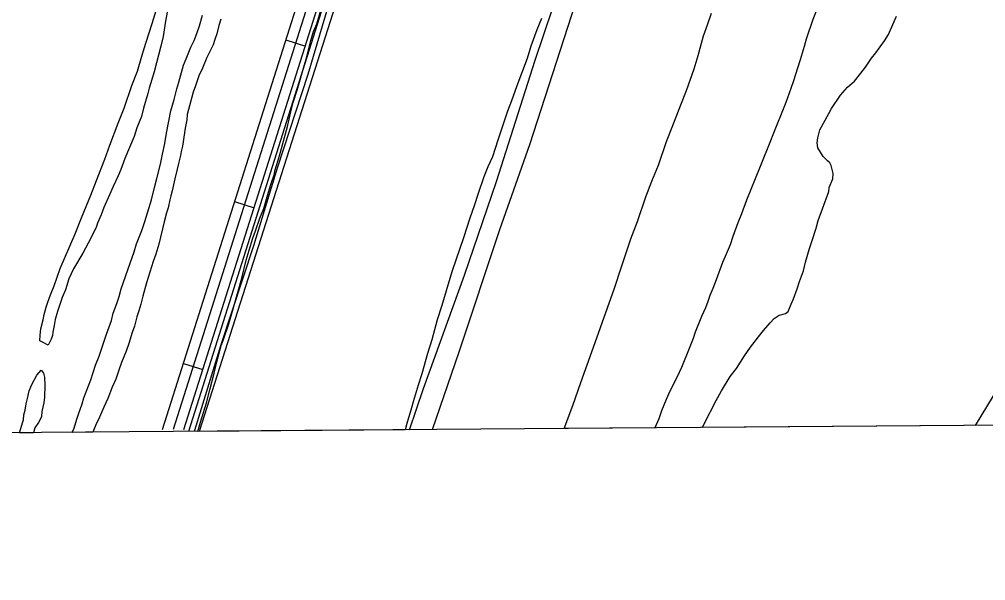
# Model space of a CAD drawing. Extents: x 3535183 to 3573198, y 534952 to 560562.
# Drawn here: x 3568179 to 3569603, y 540353 to 541180 of the extents above; entities that cross this region are included whole.
import ezdxf

# ---------------------------------------------------------------- set-up
doc = ezdxf.new("R2010")
doc.units = 0
for name, color, linetype in [('V-DTCH-CNTR', 7, 'Continuous'), ('V-GRID-FRAM', 7, 'Continuous'), ('V-ROAD-CNTR', 7, 'Continuous'), ('V-SITE-VEGE', 7, 'Continuous'), ('V-TOPO-SHOR', 7, 'Continuous'), ('V-UTIL-LINE', 7, 'Continuous')]:
    doc.layers.add(name, color=color, linetype=linetype)

msp = doc.modelspace()

# ---------------------------------------------------------------- linework, layer by layer
at = {"layer": 'V-DTCH-CNTR'}
msp.add_lwpolyline([(3568753.9, 540574.9), (3568774.7, 540635.9), (3568834.8, 540802.6), (3568882.4, 540940.7), (3568939.1, 541119.6), (3568991.2, 541274.1), (3569013.7, 541344.5), (3569063.2, 541498.2), (3569117.1, 541650.1), (3569147.6, 541736.1), (3569196.2, 541890.7), (3569230.4, 541998.4), (3569275.4, 542136.5), (3569290.7, 542188.6), (3569300.6, 542221.6)], dxfattribs=at)
at = {"layer": 'V-GRID-FRAM'}
msp.add_lwpolyline([(3539245.8, 558535.3), (3570887.5, 558774.6), (3571033, 540592.1), (3539375.4, 540352.7), (3539245.8, 558535.3)], dxfattribs=at)
at = {"layer": 'V-ROAD-CNTR'}
for p, q in [((3568571.8, 541149.4), (3568600.4, 541140.3)), ((3568496.1, 540911.1), (3568524.7, 540902)), ((3568420.5, 540672.8), (3568449.1, 540663.7))]:
    msp.add_line(p, q, dxfattribs=at)
for points in [[(3568389.6, 540575.4), (3568599.2, 541235.8), (3568850.8, 542044.9), (3568889.5, 542160.7), (3568909.8, 542232.1), (3568929.6, 542351.7), (3568957, 542464.1), (3569015.7, 542695.7), (3569041.4, 542833)], [(3569056.1, 542830.3), (3569030.3, 542692.5), (3568971.6, 542460.4), (3568944.3, 542348.7), (3568924.4, 542228.8), (3568903.8, 542156.2), (3568865.1, 542040.3), (3568613.5, 541231.3), (3568405.3, 540575.5)], [(3568421.1, 540575.6), (3568627.8, 541226.8), (3568879.4, 542035.7), (3568918.2, 542151.8), (3568939.1, 542225.5), (3568959, 542345.7), (3568986.1, 542456.8), (3569045, 542689.3), (3569070.9, 542827.5)]]:
    msp.add_lwpolyline(points, dxfattribs=at)
at = {"layer": 'V-SITE-VEGE'}
for p, q in [((3568617.1, 541173), (3568625.1, 541199.3)), ((3569357.5, 541201.4), (3569348.4, 541179.5)), ((3568444.5, 541170.2), (3568448.6, 541185.6)), ((3569193.1, 541171.7), (3569199.4, 541188.7)), ((3569462.9, 541164), (3569472, 541184.3)), ((3568440.5, 541158.7), (3568444.5, 541170.2)), ((3568472.6, 541170.4), (3568469.7, 541158.3)), ((3568475.5, 541179.7), (3568472.6, 541170.4)), ((3568612.5, 541161.5), (3568617.1, 541173)), ((3568948.4, 541181), (3568941.5, 541164.1)), ((3569187.4, 541155.3), (3569193.1, 541171.7)), ((3569348.4, 541179.5), (3569338.7, 541150.5)), ((3568436.5, 541148.3), (3568440.5, 541158.7)), ((3568469.7, 541158.3), (3568466.8, 541150.1)), ((3568608.5, 541148.3), (3568612.5, 541161.5)), ((3568941.5, 541164.1), (3568932.9, 541140)), ((3569179.3, 541126.2), (3569187.4, 541155.3)), ((3569454.4, 541148.1), (3569460, 541157.4)), ((3569460, 541157.4), (3569462.9, 541164)), ((3568431.4, 541138.4), (3568436.5, 541148.3)), ((3568464.5, 541141.9), (3568454.9, 541123.3)), ((3568466.8, 541150.1), (3568464.5, 541141.9)), ((3568601.5, 541120.9), (3568608.5, 541148.3)), ((3569338.7, 541150.5), (3569335.8, 541139.5)), ((3569441.5, 541130.2), (3569454.4, 541148.1)), ((3568424.6, 541121.5), (3568431.4, 541138.4)), ((3568932.9, 541140), (3568927.2, 541121.9)), ((3569173.5, 541106.5), (3569179.3, 541126.2)), ((3569335.8, 541139.5), (3569330, 541119.8)), ((3569435.3, 541122.5), (3569441.5, 541130.2)), ((3568413.7, 541086.9), (3568420.6, 541112.2)), ((3568420.6, 541112.2), (3568424.6, 541121.5)), ((3568454.9, 541123.3), (3568448.6, 541107.9)), ((3568597.5, 541107.7), (3568601.5, 541120.9)), ((3568927.2, 541121.9), (3568912.3, 541081.9)), ((3569330, 541119.8), (3569326, 541107.7)), ((3569426.4, 541109.4), (3569435.3, 541122.5)), ((3568448.6, 541107.9), (3568443.5, 541096.4)), ((3568591.7, 541086.9), (3568597.5, 541107.7)), ((3569162.1, 541074.7), (3569173.5, 541106.5)), ((3569326, 541107.7), (3569320.2, 541089.1)), ((3569410.1, 541088.7), (3569419.6, 541100.2)), ((3569419.6, 541100.2), (3569426.4, 541109.4)), ((3568410.8, 541077.1), (3568413.7, 541086.9)), ((3568443.5, 541096.4), (3568438.4, 541081.6)), ((3568588.3, 541075.4), (3568591.7, 541086.9)), ((3569320.2, 541089.1), (3569316.2, 541077.6)), ((3569399.5, 541079.5), (3569410.1, 541088.7)), ((3568406.7, 541061.7), (3568410.8, 541077.1)), ((3568435, 541072.3), (3568426.3, 541039.4)), ((3568438.4, 541081.6), (3568435, 541072.3)), ((3568582.5, 541057.3), (3568588.3, 541075.4)), ((3568912.3, 541081.9), (3568904.3, 541059.4)), ((3569154.1, 541053.9), (3569162.1, 541074.7)), ((3569316.2, 541077.6), (3569308.8, 541057.3)), ((3569389.5, 541068.1), (3569399.5, 541079.5)), ((3568402.1, 541044.7), (3568406.7, 541061.7)), ((3568579, 541043.6), (3568582.5, 541057.3)), ((3568904.3, 541059.4), (3568898.6, 541044.1)), ((3569308.8, 541057.3), (3569303.1, 541042.5)), ((3569376, 541048.4), (3569389.5, 541068.1)), ((3568395.6, 541011.7), (3568402.1, 541044.7)), ((3568573.8, 541021.6), (3568579, 541043.6)), ((3568898.6, 541044.1), (3568884.3, 541001.8)), ((3569141, 541021), (3569154.1, 541053.9)), ((3569303.1, 541042.5), (3569294.5, 541021.7)), ((3569359, 541016.7), (3569372, 541040.8)), ((3569372, 541040.8), (3569376, 541048.4)), ((3568425.6, 541031.7), (3568423.2, 541019.1)), ((3568426.3, 541039.4), (3568425.6, 541031.7)), ((3568423.2, 541019.1), (3568420.2, 540999.3)), ((3568563.9, 540983.7), (3568573.8, 541021.6)), ((3569133, 540999.6), (3569141, 541021)), ((3569294.5, 541021.7), (3569281.4, 540988.3)), ((3569356.1, 541005.2), (3569359, 541016.7)), ((3568393.2, 540996.9), (3568395.6, 541011.7)), ((3568420.2, 540999.3), (3568419, 540992.7)), ((3568884.3, 541001.8), (3568876.3, 540977.2)), ((3569121, 540964.6), (3569133, 540999.6)), ((3569354.9, 540997.5), (3569356.1, 541005.2)), ((3568389.7, 540981), (3568393.2, 540996.9)), ((3568417.3, 540985), (3568416.1, 540979)), ((3568419, 540992.7), (3568417.3, 540985)), ((3568560.4, 540972.2), (3568563.9, 540983.7)), ((3569281.4, 540988.3), (3569275.7, 540975.1)), ((3569355.9, 540990.3), (3569354.9, 540997.5)), ((3569364, 540977.6), (3569355.9, 540990.3)), ((3568386.7, 540966.1), (3568389.7, 540981)), ((3568416.1, 540979), (3568413.2, 540967.4)), ((3568555.3, 540956.3), (3568560.4, 540972.2)), ((3568876.3, 540977.2), (3568869.5, 540962.4)), ((3569275.7, 540975.1), (3569270, 540960.3)), ((3569370, 540971.4), (3569364, 540977.6)), ((3569373.8, 540968.1), (3569370, 540971.4)), ((3568381.5, 540945.3), (3568386.7, 540966.1)), ((3568411.4, 540958.7), (3568407.9, 540944.9)), ((3568413.2, 540967.4), (3568411.4, 540958.7)), ((3568554.7, 540951.9), (3568555.3, 540956.3)), ((3568869.5, 540962.4), (3568863.7, 540947.6)), ((3569111.3, 540941), (3569121, 540964.6)), ((3569270, 540960.3), (3569264.4, 540947.2)), ((3569375.4, 540964.2), (3569373.8, 540968.1)), ((3569378.6, 540952.6), (3569375.4, 540964.2)), ((3568378, 540932.1), (3568381.5, 540945.3)), ((3568407.9, 540944.9), (3568403.8, 540926.8)), ((3568548.9, 540934.9), (3568554.7, 540951.9)), ((3568863.7, 540947.6), (3568855.2, 540922.9)), ((3569102.2, 540918), (3569111.3, 540941)), ((3569264.4, 540947.2), (3569256.4, 540926.4)), ((3569372.8, 540931.7), (3569377.9, 540944.9)), ((3569377.9, 540944.9), (3569378.6, 540952.6)), ((3568373.4, 540913.5), (3568378, 540932.1)), ((3568403.8, 540926.8), (3568402.1, 540919.7)), ((3568544.9, 540921.8), (3568548.9, 540934.9)), ((3569372.2, 540926.2), (3569372.8, 540931.7)), ((3568369.4, 540900.9), (3568373.4, 540913.5)), ((3568400.4, 540913.7), (3568398, 540902.1)), ((3568402.1, 540919.7), (3568400.4, 540913.7)), ((3568539.1, 540900.9), (3568544.9, 540921.8)), ((3568855.2, 540922.9), (3568849.4, 540904.9)), ((3569090.1, 540881.8), (3569102.2, 540918)), ((3569250.7, 540913.2), (3569243.3, 540893)), ((3569256.4, 540926.4), (3569250.7, 540913.2)), ((3569363, 540900.5), (3569372.2, 540926.2)), ((3568363.6, 540881.7), (3568369.4, 540900.9)), ((3568398, 540902.1), (3568395.7, 540894.4)), ((3568533.4, 540886.7), (3568539.1, 540900.9)), ((3568849.4, 540904.9), (3568843.1, 540886.8)), ((3569356.7, 540883.5), (3569363, 540900.5)), ((3568395.7, 540894.4), (3568392.2, 540881.3)), ((3568526.6, 540868.1), (3568533.4, 540886.7)), ((3568843.1, 540886.8), (3568833.4, 540857.7)), ((3569243.3, 540893), (3569238.1, 540879.8)), ((3568359, 540868.5), (3568363.6, 540881.7)), ((3568392.2, 540881.3), (3568384.1, 540848.4)), ((3569080.4, 540856.1), (3569090.1, 540881.8)), ((3569238.1, 540879.8), (3569230.7, 540859.5)), ((3569347.5, 540853.9), (3569353.3, 540872)), ((3569353.3, 540872), (3569356.7, 540883.5)), ((3568351.6, 540848.8), (3568359, 540868.5)), ((3568517.4, 540839.5), (3568523.1, 540857.1)), ((3568523.1, 540857.1), (3568526.6, 540868.1)), ((3568833.4, 540857.7), (3568816.8, 540808.9)), ((3569066.6, 540815), (3569080.4, 540856.1)), ((3569230.7, 540859.5), (3569226.7, 540847.5)), ((3568348.1, 540837.3), (3568351.6, 540848.8)), ((3568384.1, 540848.4), (3568380, 540833.5)), ((3569226.7, 540847.5), (3569219.3, 540830)), ((3569337.7, 540822.1), (3569343.5, 540841.8)), ((3569343.5, 540841.8), (3569347.5, 540853.9)), ((3568341.8, 540820.3), (3568348.1, 540837.3)), ((3568380, 540833.5), (3568376, 540823.1)), ((3568513.3, 540824.7), (3568517.4, 540839.5)), ((3569219.3, 540830), (3569215.3, 540821.2)), ((3568328.7, 540782.5), (3568341.8, 540820.3)), ((3568376, 540823.1), (3568366.2, 540791.3)), ((3568506.9, 540798.4), (3568513.3, 540824.7)), ((3569056.3, 540783.7), (3569066.6, 540815)), ((3569215.3, 540821.2), (3569206.2, 540796)), ((3569334.8, 540808.9), (3569337.7, 540822.1)), ((3568501.2, 540779.2), (3568506.9, 540798.4)), ((3568816.8, 540808.9), (3568810.4, 540788.1)), ((3569329.1, 540793.6), (3569334.8, 540808.9)), ((3568366.2, 540791.3), (3568360.5, 540771.6)), ((3568810.4, 540788.1), (3568801.8, 540757.9)), ((3569206.2, 540796), (3569201.1, 540782.9)), ((3569325.6, 540782.6), (3569329.1, 540793.6)), ((3568322.3, 540761.1), (3568325.8, 540771.5)), ((3568325.8, 540771.5), (3568328.7, 540782.5)), ((3568360.5, 540771.6), (3568357.6, 540760.1)), ((3568493.1, 540749.6), (3568501.2, 540779.2)), ((3569025.4, 540696.6), (3569056.3, 540783.7)), ((3569196.5, 540773), (3569193.6, 540763.7)), ((3569201.1, 540782.9), (3569196.5, 540773)), ((3569319.9, 540767.8), (3569325.6, 540782.6)), ((3568317.2, 540746.8), (3568322.3, 540761.1)), ((3568357.6, 540760.1), (3568354.7, 540750.2)), ((3568801.8, 540757.9), (3568794.9, 540737.1)), ((3569193.6, 540763.7), (3569190.2, 540754.4)), ((3569312, 540749.2), (3569316.5, 540760.1)), ((3569316.5, 540760.1), (3569319.9, 540767.8)), ((3568314.3, 540735.9), (3568317.2, 540746.8)), ((3568351.8, 540741.4), (3568348.3, 540727.7)), ((3568354.7, 540750.2), (3568351.8, 540741.4)), ((3568487.3, 540730.9), (3568493.1, 540749.6)), ((3569184.5, 540741.8), (3569174.9, 540718.8)), ((3569190.2, 540754.4), (3569184.5, 540741.8)), ((3569291.5, 540739), (3569299.2, 540743.9)), ((3569299.2, 540743.9), (3569304.8, 540745.4)), ((3569304.8, 540745.4), (3569308.1, 540746.5)), ((3569308.1, 540746.5), (3569312, 540749.2)), ((3568306.9, 540715.6), (3568314.3, 540735.9)), ((3568348.3, 540727.7), (3568344.9, 540718.4)), ((3568479.3, 540706.3), (3568487.3, 540730.9)), ((3568794.9, 540737.1), (3568786.8, 540707.5)), ((3569275.8, 540721.1), (3569285.9, 540732.5)), ((3569285.9, 540732.5), (3569291.5, 540739)), ((3568302.8, 540702.4), (3568306.9, 540715.6)), ((3568344.9, 540718.4), (3568340.3, 540701.9)), ((3569174.9, 540718.8), (3569172, 540709.5)), ((3569268.5, 540711.8), (3569275.8, 540721.1)), ((3568296.5, 540683.2), (3568302.8, 540702.4)), ((3568340.3, 540701.9), (3568336.3, 540691)), ((3568470, 540675), (3568476.4, 540699.1)), ((3568476.4, 540699.1), (3568479.3, 540706.3)), ((3568786.8, 540707.5), (3568780.4, 540687.2)), ((3569172, 540709.5), (3569166.3, 540694.7)), ((3569256.8, 540696.5), (3569268.5, 540711.8)), ((3568336.3, 540691), (3568329.4, 540674)), ((3568780.4, 540687.2), (3568772.3, 540657.6)), ((3569006.6, 540644.5), (3569025.4, 540696.6)), ((3569166.3, 540694.7), (3569154.9, 540666.7)), ((3569247.8, 540684), (3569256.8, 540696.5)), ((3568290.8, 540670.1), (3568296.5, 540683.2)), ((3568329.4, 540674), (3568325.4, 540663)), ((3568466, 540658.5), (3568470, 540675)), ((3569236, 540665.4), (3569247.8, 540684)), ((3568204.2, 540655.3), (3568210.9, 540662.9)), ((3568210.9, 540662.9), (3568214.1, 540658.4)), ((3568214.1, 540658.4), (3568215.7, 540652.4)), ((3568283.9, 540648.7), (3568290.8, 540670.1)), ((3568325.4, 540663), (3568320.8, 540649.3)), ((3568459.6, 540633.8), (3568466, 540658.5)), ((3568772.3, 540657.6), (3568766.6, 540640.6)), ((3569154.9, 540666.7), (3569148.7, 540653.1)), ((3569226.5, 540653.4), (3569236, 540665.4)), ((3568196.9, 540641.6), (3568204.2, 540655.3)), ((3568215.7, 540652.4), (3568216.1, 540640.3)), ((3568273.7, 540621.9), (3568283.9, 540648.7)), ((3568320.8, 540649.3), (3568315.7, 540637.8)), ((3568994.5, 540610.6), (3569006.6, 540644.5)), ((3569148.7, 540653.1), (3569137.9, 540631.7)), ((3569214.1, 540632.1), (3569226.5, 540653.4)), ((3568190.5, 540620.8), (3568192.9, 540632.3)), ((3568192.9, 540632.3), (3568196.9, 540641.6)), ((3568216.1, 540640.3), (3568215.9, 540623.2)), ((3568315.7, 540637.8), (3568308.9, 540620.8)), ((3568454.4, 540614.6), (3568459.6, 540633.8)), ((3568766.6, 540640.6), (3568759.1, 540615.9)), ((3569137.9, 540631.7), (3569132.3, 540619.7)), ((3569206.2, 540617.9), (3569214.1, 540632.1)), ((3568188.8, 540613.1), (3568190.5, 540620.8)), ((3568214.7, 540614.9), (3568211.7, 540601.8)), ((3568215.9, 540623.2), (3568214.7, 540614.9)), ((3568271.4, 540613.1), (3568273.7, 540621.9)), ((3568308.9, 540620.8), (3568303.2, 540608.3)), ((3568445.7, 540586.1), (3568454.4, 540614.6)), ((3568759.1, 540615.9), (3568756.8, 540607.1)), ((3569132.3, 540619.7), (3569125.4, 540602.7)), ((3569188.1, 540582.9), (3569206.2, 540617.9)), ((3568185.3, 540597.2), (3568187, 540603.7)), ((3568187, 540603.7), (3568188.8, 540613.1)), ((3568211.7, 540601.8), (3568211.1, 540594.6)), ((3568263.4, 540590.6), (3568266.2, 540599.4)), ((3568266.2, 540599.4), (3568271.4, 540613.1)), ((3568303.2, 540608.3), (3568295.3, 540590.2)), ((3568756.8, 540607.1), (3568749.9, 540584.1)), ((3568982.1, 540576.6), (3568994.5, 540610.6)), ((3569125.4, 540602.7), (3569121.4, 540591.2)), ((3568179.4, 540571.9), (3568183.4, 540585.1)), ((3568183.4, 540585.1), (3568184.6, 540589.5)), ((3568184.6, 540589.5), (3568185.3, 540597.2)), ((3568207.1, 540585.9), (3568201.5, 540577.7)), ((3568208.8, 540589.1), (3568207.1, 540585.9)), ((3568211.1, 540594.6), (3568208.8, 540589.1)), ((3568259.3, 540577.5), (3568263.4, 540590.6)), ((3568292.5, 540584.7), (3568287.1, 540571.4)), ((3568295.3, 540590.2), (3568292.5, 540584.7)), ((3568441.8, 540572.5), (3568445.7, 540586.1)), ((3569121.4, 540591.2), (3569115.7, 540577.6)), ((3568179.1, 540570.5), (3568179.4, 540571.9)), ((3568199.7, 540570.7), (3568179.1, 540570.5)), ((3568199.8, 540572.2), (3568199.7, 540570.7)), ((3568201.5, 540577.7), (3568199.8, 540572.2)), ((3568256.6, 540571.1), (3568259.3, 540577.5)), ((3568287.1, 540571.4), (3568256.6, 540571.1)), ((3568747.5, 540574.8), (3568441.8, 540572.5)), ((3568749.9, 540584.1), (3568747.5, 540574.8)), ((3569115.7, 540577.6), (3568982.1, 540576.6)), ((3569917.3, 540583.7), (3569186, 540578.2)), ((3569186, 540578.2), (3569188.1, 540582.9))]:
    msp.add_line(p, q, dxfattribs=at)
msp.add_lwpolyline([(3568401, 541214.4), (3568393.9, 541177), (3568390.8, 541154.5), (3568387.3, 541140.2), (3568377.4, 541102.4), (3568370, 541078.2), (3568368.2, 541070.6), (3568361.9, 541048.6), (3568358.9, 541036.5), (3568352.1, 541019.6), (3568348.1, 541006.9), (3568334.4, 540974.6), (3568328.2, 540958.2), (3568324.2, 540948.9), (3568316.8, 540933.6), (3568311.7, 540921), (3568303.2, 540902.4), (3568299.2, 540891.4), (3568294.1, 540879.4), (3568291.8, 540872.8), (3568279.9, 540849.8), (3568272, 540835.1), (3568258.5, 540812.1), (3568251.7, 540797.3), (3568246.5, 540780.9), (3568242, 540769.9), (3568235.1, 540749.1), (3568231.6, 540737.6), (3568229.9, 540728.8), (3568228.1, 540718.9), (3568227.5, 540714), (3568225.7, 540708.5), (3568221.2, 540699.7), (3568213.6, 540703.7), (3568208.6, 540706), (3568209.3, 540714.2), (3568210.5, 540723.6), (3568214, 540736.7), (3568215.2, 540745), (3568218.1, 540755.4), (3568220.4, 540763.1), (3568224.4, 540774), (3568230.1, 540787.2), (3568238.7, 540812.4), (3568260.8, 540863.8), (3568270.5, 540887.4), (3568284.2, 540920.8), (3568292.2, 540942.2), (3568304.7, 540973.4), (3568312.1, 540994.2), (3568324.1, 541026.5), (3568333.2, 541049), (3568344.7, 541082.4), (3568352.7, 541103.2), (3568359, 541125.2), (3568365.3, 541144.4), (3568374.5, 541173.4), (3568380.3, 541192.6)], dxfattribs=at)
at = {"layer": 'V-TOPO-SHOR'}
for points in [[(3569085.9, 542799.5), (3569074.1, 542770.8), (3569058.3, 542718.3), (3569042.6, 542631.3), (3569015.9, 542534.4), (3568987.8, 542428), (3568956.7, 542278), (3568932.1, 542169.8), (3568903.9, 542061.1), (3568874.2, 541960.8), (3568843.6, 541868.8), (3568814.8, 541782.8), (3568784.6, 541680.7), (3568755.4, 541591.3), (3568708.6, 541443.2), (3568679.6, 541339.4), (3568642.3, 541227.8), (3568604, 541098.3), (3568559, 540960.3), (3568523.8, 540846), (3568475.7, 540700.2), (3568437, 540573.8), (3568436.6, 540572.5)], [(3569338.7, 542224.1), (3569263.4, 541983.3), (3569163.7, 541688.3), (3569089.5, 541471.2), (3569015.2, 541255.8), (3568930.9, 540994.9), (3568886.5, 540869.7), (3568826.7, 540689.3), (3568787.3, 540575.1)], [(3569715.2, 540799.1), (3569641.2, 540668.6), (3569588.2, 540581.2)]]:
    msp.add_lwpolyline(points, dxfattribs=at)
at = {"layer": 'V-UTIL-LINE'}
for points in [[(3570939.4, 552291.6), (3570849.1, 552211.5), (3569548.9, 551126.6), (3568625, 550412.5), (3568598.6, 550392.1), (3568238.5, 550116), (3568124.2, 549911.1), (3567700.4, 549152.4), (3566983.7, 547869), (3567517.4, 547561.1), (3569316.2, 545945.9), (3569331.4, 545867.9), (3569368.9, 543127), (3569352.8, 543013.2), (3569354.5, 542782.5), (3569354.6, 542779), (3569354.6, 542777.6), (3569352.7, 542706.1), (3569074.9, 542711.5), (3568970.1, 542218.9), (3568443.7, 540572.5)], [(3570939.9, 552222.4), (3570535.3, 551886.4), (3568260.8, 550054.4), (3568175.1, 549886.6), (3567095.5, 547774.9), (3567514.7, 547600.4), (3567916.8, 547434.9), (3567543.9, 546342.9), (3567623.7, 546336.5), (3568423.1, 546277.7), (3568456, 546292.7), (3568479.7, 546273.4), (3569276.9, 546236), (3569276.6, 546213.5), (3569327.2, 542794.5), (3569326.5, 542748.2), (3569070.1, 542749.3), (3568961.5, 542258.4), (3568428.1, 540572.4)]]:
    msp.add_lwpolyline(points, dxfattribs=at)

doc.saveas('drawing.dxf')
